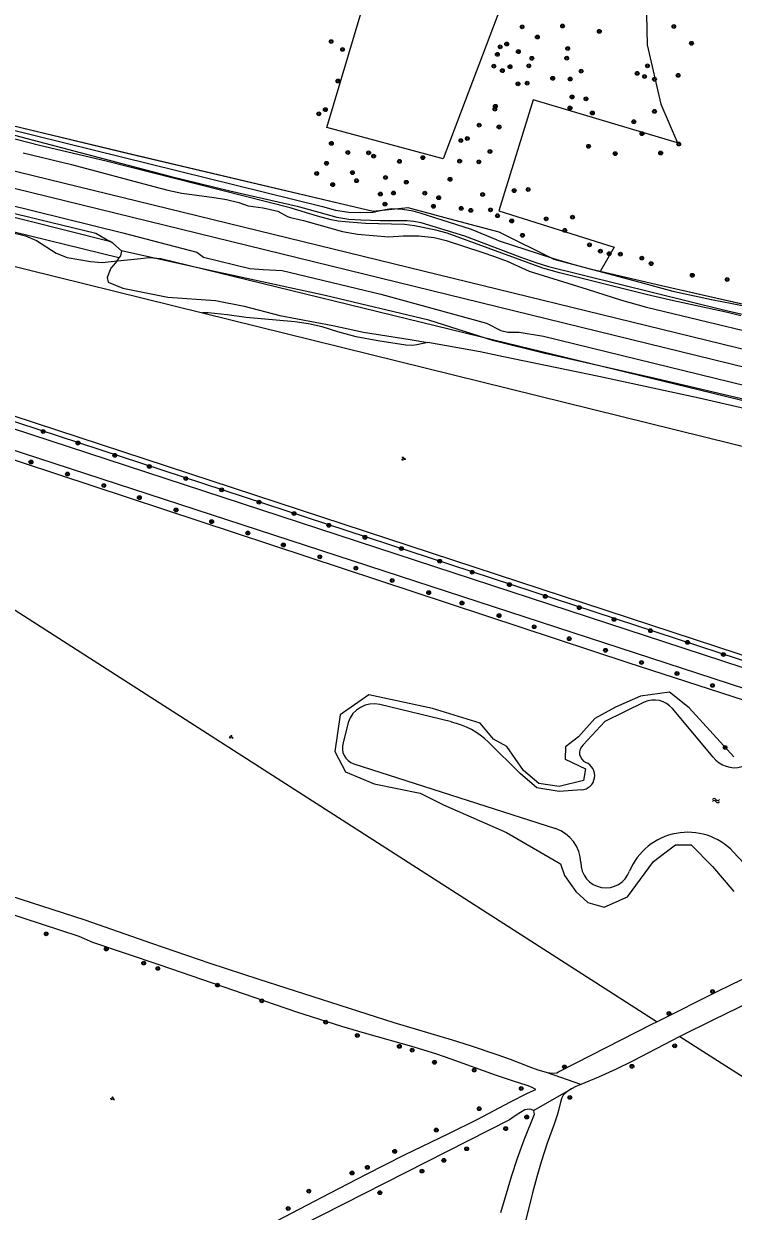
# Model space of a CAD drawing. Extents: x 128999 to 131010, y 395498 to 399007.
# Drawn here: x 130311.9 to 130462, y 397522.8 to 397773.9 of the extents above; entities that cross this region are included whole.
import ezdxf

# ---------------------------------------------------------------- set-up
doc = ezdxf.new("R2010")
doc.units = 0
for name, color, linetype in [('gg-afsc-hekwerk', 7, 'Continuous'), ('gg-aspt-spoorlijn', 7, 'Continuous'), ('gg-knt-bronhoudergrens', 7, 'Continuous'), ('gg-knt-onverhard', 7, 'Continuous'), ('gg-kntw-bovenkant insteek waterloop', 7, 'Continuous'), ('gg-kntw-waterlijn', 7, 'Continuous'), ('gt-grn-groengrens', 7, 'Continuous'), ('gt-grn-groengrens NZ', 7, 'Continuous'), ('gt-grn-vlakafsluiter', 7, 'Continuous'), ('gt-symb-boom', 7, 'Continuous'), ('gt-symb-groenvak', 7, 'Continuous'), ('gt-symb-watersymbool', 7, 'Continuous'), ('gx-grn-maaiveld', 7, 'Continuous')]:
    doc.layers.add(name, color=color, linetype=linetype)

# ---------------------------------------------------------------- blocks, each defined once
blk = doc.blocks.new('gt0-BOOM')
at = {"layer": 'gt-symb-boom'}
for radius in [0.4, 0.2]:
    blk.add_circle((0, 0), radius, dxfattribs=at)
blk = doc.blocks.new('gt0-GRVAK')
at = {"layer": 'gt-symb-groenvak'}
for p, q in [((-0.11, 0.19), (-0.23, 0.24)), ((-0.18, 0.15), (0.09, 0.15)), ((-0.09, 0.21), (-0.16, 0.32)), ((-0.05, 0.21), (-0.05, 0.39)), ((0, 0.21), (0.06, 0.32)), ((0.01, 0.19), (0.13, 0.24)), ((0.26, -0.05), (0.2, 0.06)), ((0.31, -0.05), (0.31, 0.13)), ((0.35, -0.05), (0.41, 0.06)), ((-0.24, -0.23), (-0.36, -0.18)), ((-0.32, -0.26), (-0.05, -0.26)), ((-0.23, -0.21), (-0.29, -0.1)), ((-0.18, -0.2), (-0.18, -0.02)), ((-0.14, -0.21), (-0.07, -0.1)), ((-0.12, -0.23), (0, -0.18)), ((0.24, -0.07), (0.12, -0.02)), ((0.17, -0.11), (0.44, -0.11)), ((0.37, -0.07), (0.49, -0.02))]:
    blk.add_line(p, q, dxfattribs=at)
blk = doc.blocks.new('gt0-WA')
at = {"layer": 'gt-symb-watersymbool'}
for centre, start, end in [((-0.32, 0.02), 28.0725, 151.9275), ((0.43, 0.42), 208.0725, 331.9275), ((-0.32, -0.43), 28.0725, 151.9275), ((0.43, -0.03), 208.0725, 331.9275)]:
    blk.add_arc(centre, 0.425, start, end, dxfattribs=at)

msp = doc.modelspace()

# ---------------------------------------------------------------- linework, layer by layer
at = {"layer": 'gg-afsc-hekwerk'}
for points in [[(130217.55, 397776.82), (130236.39, 397770.9), (130244.44, 397768.57), (130284.21, 397758.55), (130309.55, 397752.36), (130335.11, 397746.23), (130385.8, 397734.24)], [(130309.55, 397752.36), (130334.34, 397746.38), (130385.8, 397734.24), (130393.17, 397735.02), (130401.75, 397732.72), (130412.38, 397729.91), (130424.03, 397724.12), (130440.66, 397719.65), (130449.19, 397717.34), (130457.37, 397715.58), (130461.75, 397714.73), (130472.65, 397712.57)], [(130305.3, 397730.74), (130312.33, 397729.02), (130314.62, 397728.08), (130318.81, 397725.39), (130321.13, 397724.45), (130323.59, 397724.01), (130326.04, 397723.61), (130328.53, 397723.38), (130331.04, 397723.65), (130335.98, 397724.15), (130338.47, 397724.44), (130340.95, 397724.23), (130411.31, 397707.08), (130457.42, 397695.86), (130486.53, 397688.72), (130719.44, 397631.79), (130748.55, 397624.63), (130852.82, 397599.17), (130874.67, 397593.85), (130884.39, 397591.5), (130933.11, 397579.6), (130969.65, 397570.66), (130994.02, 397564.72), (131000, 397563.27)], [(130749.75, 397648.32), (130743.3, 397646.63), (130742.09, 397646.45), (130741.09, 397646.5), (130739.59, 397646.81), (130735.08, 397647.95), (130680.59, 397662.45), (130631.52, 397675.06), (130616.43, 397678.75), (130594.71, 397683.82), (130570.96, 397689.65), (130522.31, 397701.35), (130446.79, 397718.45)]]:
    msp.add_lwpolyline(points, dxfattribs=at)
at = {"layer": 'gg-aspt-spoorlijn'}
for points in [[(129000, 398063.21), (129752.7, 397878.97), (130646.71, 397660.45), (130774.08, 397629.42), (130829.88, 397615.68), (130921.62, 397593.27), (130961.83, 397583.35), (131000, 397574.06)], [(129000, 398059.31), (129062.68, 398043.93), (129180.21, 398015.32), (129384.51, 397965.22), (129415.58, 397957.75), (129526.6, 397930.53), (129638.2, 397903.31), (130162.26, 397775.1), (130285.4, 397745.09), (130471.89, 397699.43), (130595.37, 397669.33), (130844.82, 397608.38), (130947.58, 397583.19), (131000, 397570.44)]]:
    msp.add_lwpolyline(points, dxfattribs=at)
at = {"layer": 'gg-knt-bronhoudergrens'}
msp.add_lwpolyline([(130332.07, 397724.35), (130331.37, 397723.3), (130330.38, 397722.19), (130329.61, 397720.24), (130329.78, 397719.21), (130332.86, 397717.97), (130342.43, 397716.08), (130352.49, 397715.38), (130358.58, 397714.15), (130366.12, 397712.22), (130377.29, 397710.06), (130383.77, 397708.69), (130393.62, 397707.1), (130397.4, 397706.45)], dxfattribs=at)
at = {"layer": 'gg-knt-onverhard'}
for points in [[(130534.22, 397610.54), (130215.44, 397714.47), (130209.59, 397715.13), (130209.18, 397715), (130208.79, 397714.82)], [(130223.77, 397716.39), (130541.06, 397612.56), (130541.38, 397612.57), (130541.69, 397612.62)], [(130422.69, 397552.1), (130422.51, 397552.16), (130420.7, 397552.69), (130418.82, 397553.36), (130414.85, 397554.91), (130412.08, 397555.93), (130406.42, 397557.83), (130402.58, 397559.02), (130390.26, 397562.69), (130361.75, 397571.82), (130351.36, 397575.23), (130339.05, 397579.4), (130324.89, 397584.34), (130263.28, 397604.25)], [(130534.31, 397606.53), (130533.39, 397606.16), (130481.27, 397580.29), (130458.77, 397569.38), (130445.86, 397562.9)], [(130533.37, 397601.24), (130532.01, 397600.58), (130528.38, 397598.73), (130520.42, 397594.54), (130516.89, 397592.73), (130513.47, 397591.07), (130504.42, 397586.8), (130500, 397584.61), (130496.01, 397582.54), (130485.78, 397577.08), (130481.33, 397574.8), (130470.58, 397569.47), (130457.82, 397563.32), (130450.7, 397559.79)], [(130360.71, 397518.33), (130376.69, 397526.62), (130384.4, 397530.66), (130392.43, 397534.73), (130401.82, 397539.25), (130407.79, 397542.24), (130414.86, 397545.99), (130418.44, 397547.77), (130420.24, 397548.6), (130419.34, 397549.04), (130418.41, 397549.39), (130415.49, 397550.3), (130411.69, 397551.57), (130402.29, 397554.98), (130399.27, 397556.02), (130394.49, 397557.49), (130384.01, 397560.45), (130379.22, 397561.89), (130369.7, 397564.94), (130360.64, 397567.99), (130340.75, 397574.83), (130326.55, 397579.65), (130323.63, 397580.92), (130300.09, 397588.62)], [(130445.86, 397562.9), (130444.67, 397562.3), (130425.22, 397552.35), (130424.65, 397552.03), (130423.68, 397551.92), (130422.69, 397552.1)], [(130450.7, 397559.79), (130450.65, 397559.77), (130440.67, 397554.59), (130437.08, 397552.81), (130433.45, 397551.14), (130429.71, 397549.59)], [(130429.71, 397549.59), (130428.68, 397549.17), (130427.78, 397548.72)], [(130427.78, 397548.72), (130426.75, 397548.07), (130426.03, 397547.38), (130425.71, 397546.82), (130425.42, 397545.86), (130425.04, 397544.1), (130424.77, 397543.12), (130424.12, 397541.24), (130422.64, 397537.25), (130421.42, 397533.48), (130420.59, 397530.61), (130419.55, 397526.74), (130416.15, 397513.1), (130414.13, 397506.1), (130412.1, 397500), (130410.55, 397495.69), (130408.46, 397490.07), (130405, 397477.85), (130405.1, 397476.2), (130405.77, 397475.37), (130406.89, 397475.14), (130482.68, 397452.14)], [(130419.75, 397544.12), (130419.26, 397544.36), (130418.86, 397544.43), (130417.9, 397544.27), (130416.08, 397543.14), (130414.63, 397542.17), (130335.45, 397501.92)], [(130419.75, 397544.12), (130419.89, 397543.25), (130417.69, 397537.87), (130416.25, 397533.95), (130415.08, 397530.33), (130412.78, 397522.52)]]:
    msp.add_lwpolyline(points, dxfattribs=at)
at = {"layer": 'gg-kntw-bovenkant insteek waterloop'}
for points in [[(130188.48, 397758.18), (130186.87, 397762.47), (130188.56, 397762.23), (130205.23, 397758.34), (130226.43, 397753.32), (130247.31, 397747.97), (130269.32, 397743.19), (130330.04, 397727.94)], [(130332.07, 397724.35), (130294.88, 397733.47), (130249.65, 397744.65), (130227.97, 397750.56), (130209.68, 397755.02), (130194.79, 397758.59), (130193.82, 397758.99), (130193.1, 397759.07), (130192.37, 397758.83), (130190.59, 397757.54)], [(130414.11, 397621.08), (130411.29, 397622.61), (130408.48, 397626.03), (130398.35, 397629.1), (130384.89, 397631.98), (130378.84, 397627.79), (130377.7, 397619.99), (130379.97, 397615.71), (130386.04, 397613.18), (130395.79, 397611.18), (130400.71, 397608.77), (130414.05, 397602.87), (130425.44, 397596.27), (130426.31, 397593.81), (130428.67, 397590.46), (130431.24, 397588.13), (130434.66, 397587.11), (130439.64, 397589.33), (130445.08, 397596.79), (130447.81, 397598.83), (130449.79, 397600.32), (130453.09, 397600.31), (130457.61, 397595.74), (130462.12, 397590.45)], [(130462.09, 397618.92), (130452.63, 397629.22), (130448.47, 397632.56), (130442.38, 397631.75), (130437.1, 397629.42), (130432.69, 397627.01), (130429.23, 397623.11), (130426.53, 397621.04), (130426.45, 397618.4), (130430.76, 397616.39), (130430.3, 397613.89), (130425.15, 397612.6), (130420.84, 397613.29), (130417.65, 397616.02), (130414.11, 397621.08)]]:
    msp.add_lwpolyline(points, dxfattribs=at)
at = {"layer": 'gg-kntw-waterlijn'}
for p, q in [((130402.38, 397626.26), (130387.26, 397629.98)), ((130457.74, 397618.82), (130449.1, 397629.08)), ((130380.51, 397626.15), (130379.46, 397621.85)), ((130381.74, 397617.43), (130424.41, 397603.71)), ((130461.98, 397598.84), (130469.89, 397590.3))]:
    msp.add_line(p, q, dxfattribs=at)
for points in [[(130443.14, 397630.44), (130434.84, 397626.37), (130430.24, 397621.4)], [(130429.86, 397611.92), (130425.19, 397611.58), (130420.41, 397612.35), (130416.91, 397615.34), (130410.21, 397622.01)]]:
    msp.add_lwpolyline(points, dxfattribs=at)
for centre, radius, start, end in [((130386.03, 397624.28), 5.83, 77.7593, 161.2857), ((130445.25, 397625.95), 4.96, 39.0813, 115.2146), ((130398.97, 397610.62), 16, 45.3888, 77.7249), ((130382.83, 397620.79), 3.53, 162.433, 252.1173), ((130431.65, 397619.73), 2.19, 130.3192, 247.0163), ((130429.69, 397614.92), 3, 273.2134, 68.3275), ((130462.25, 397622.3), 5.7, 217.5908, 285.8676), ((130421.95, 397596.32), 7.79, 1.8299, 71.5882), ((130452.35, 397589.58), 13.36, 43.8714, 157.2068), ((130435.03, 397596.49), 5.3, 179.1745, 340.8749)]:
    msp.add_arc(centre, radius, start, end, dxfattribs=at)
at = {"layer": 'gt-grn-groengrens'}
for p, q in [((130301.72, 397724.63), (130349.72, 397712.77)), ((130542, 397613.69), (130230.28, 397715.82)), ((130349.72, 397712.77), (130500, 397675.66)), ((130429.71, 397549.59), (130422.69, 397552.1)), ((130419.75, 397544.12), (130427.78, 397548.72))]:
    msp.add_line(p, q, dxfattribs=at)
for points in [[(130441.97, 397832.12), (130423.25, 397829.39), (130423.34, 397800.78), (130436.18, 397800.28), (130440.35, 397798.95), (130441.72, 397797.4), (130443.47, 397782.3), (130443.75, 397769.43), (130446.67, 397756.89), (130450.17, 397748.71), (130419.67, 397757.8), (130412.43, 397734.3), (130436.82, 397726.62), (130433.83, 397721.5)], [(130389.15, 397795.89), (130410.01, 397785.82), (130415.17, 397783.63), (130400.66, 397745.34), (130376.06, 397751.93), (130389.15, 397795.89)], [(130535.79, 397607.72), (130439.77, 397638.8), (130236.04, 397705.97), (130208.79, 397714.82)], [(130542.27, 397614.64), (130253.78, 397709.28), (130230.57, 397716.86), (130230.28, 397715.82)]]:
    msp.add_lwpolyline(points, dxfattribs=at)
at = {"layer": 'gt-grn-groengrens NZ'}
for p, q in [((130208.79, 397714.82), (130445.86, 397562.9)), ((130450.7, 397559.79), (130507.05, 397523.68))]:
    msp.add_line(p, q, dxfattribs=at)
at = {"layer": 'gt-grn-vlakafsluiter'}
for points in [[(130397.4, 397706.45), (130395.08, 397705.98), (130394.15, 397705.88), (130392.77, 397705.95), (130386.81, 397706.85), (130382.26, 397707.7), (130378.33, 397708.72), (130375.02, 397709.79), (130372.17, 397710.43), (130369.28, 397710.85), (130358.96, 397711.75), (130354.94, 397712.3), (130350.92, 397712.74), (130349.72, 397712.77)], [(130499.99, 397684.02), (130480.81, 397688.75), (130454.8, 397694.68), (130433.52, 397699.29), (130413.39, 397703.43), (130408.48, 397704.54), (130397.4, 397706.45)]]:
    msp.add_lwpolyline(points, dxfattribs=at)
at = {"layer": 'gx-grn-maaiveld'}
msp.add_line((130386.3, 397734.12), (130385.8, 397734.24), dxfattribs=at)
for points in [[(130217.55, 397776.82), (130221.97, 397773.86), (130223.96, 397773.21), (130235.51, 397770.1), (130247.68, 397766.93), (130261.68, 397763.14), (130269.68, 397761.13), (130277.73, 397759.25), (130375.12, 397735.26), (130377.87, 397734.49), (130380.66, 397734.05), (130383.23, 397733.93), (130385.79, 397734.02), (130386.3, 397734.12)], [(130236.27, 397752.62), (130295.65, 397737.76), (130305.64, 397734.81), (130327.2, 397729.63), (130330.04, 397727.94)], [(130463.55, 397712.14), (130460.76, 397712.81), (130448.71, 397715.43), (130443.57, 397716.64), (130425.21, 397721.23), (130421.68, 397722.22), (130401.45, 397729.62), (130399.08, 397730.26), (130394.56, 397731.17), (130392.45, 397731.45), (130384.19, 397731.67), (130379.9, 397731.96), (130378.41, 397732.13), (130376.94, 397732.41), (130374.03, 397733.2), (130368.24, 397734.97), (130329.33, 397744.81), (130315.26, 397748.14), (130302.56, 397751.4)], [(130309.98, 397750.34), (130342.86, 397741.64), (130355.53, 397738.58), (130369.77, 397735.29), (130378.14, 397732.95), (130380.67, 397732.54), (130383.21, 397732.38), (130387.28, 397732.29), (130393.01, 397732.29), (130394.45, 397732.15), (130395.88, 397731.86), (130405.11, 397729.03), (130416.85, 397724.62), (130420.47, 397723.31), (130422.92, 397722.58), (130459.89, 397713.36), (130468.13, 397711.47)], [(130311.78, 397746.61), (130322, 397744.1), (130339.43, 397739.43), (130342.38, 397738.7), (130345.35, 397738.08), (130352.22, 397737.16), (130354.84, 397736.7), (130357.43, 397736.09), (130359.39, 397735.38), (130362.58, 397734.93), (130365.66, 397734.28), (130367.7, 397733.12), (130368.34, 397732.91), (130371.06, 397732.27), (130379.33, 397729.98), (130382.52, 397729.39), (130389.15, 397728.84), (130392.2, 397729.01), (130395.45, 397729), (130398.72, 397728.69), (130401.3, 397728.03), (130408.81, 397725.55), (130411.51, 397724.65), (130414.18, 397723.67), (130418.83, 397721.54), (130431.09, 397717.77), (130438.35, 397715.45), (130443.62, 397713.97), (130478.78, 397705.53)], [(130295.71, 397738.86), (130332.92, 397729.65), (130348.56, 397725.58), (130349.98, 397724.55), (130359.78, 397722.15), (130362.59, 397721.88), (130366.58, 397721.69), (130387.46, 397716.67), (130409.76, 397710.59), (130412.82, 397709.03), (130414.31, 397708.67), (130416.69, 397708.69), (130421.83, 397707.85), (130478.03, 397694.09)], [(130433.83, 397721.5), (130432.03, 397721.93), (130427.84, 397723.02), (130423.84, 397724.22), (130412.55, 397727.91), (130411.94, 397728.16), (130406.63, 397730.37), (130395.8, 397733.85), (130394.31, 397734.24), (130392.04, 397734.61), (130389.76, 397734.71), (130388.76, 397734.61), (130386.3, 397734.12)], [(130332.59, 397725.87), (130330.79, 397727.49), (130330.04, 397727.94)], [(130332.59, 397725.87), (130332.4, 397724.82), (130332.07, 397724.35)], [(130990.91, 397565.57), (130983.95, 397568.2), (130934.71, 397580.65), (130874.18, 397595.28), (130803.44, 397612.1), (130746.36, 397626.39), (130678.83, 397642.94), (130514.94, 397681.99), (130465.84, 397694.07), (130444.56, 397699.06), (130421.84, 397704.24), (130411.32, 397706.85), (130397.58, 397711.2), (130375.69, 397716.44), (130350.01, 397721.98), (130332.59, 397725.87)], [(130507.52, 397704.67), (130446.79, 397718.45), (130433.83, 397721.5)]]:
    msp.add_lwpolyline(points, dxfattribs=at)

# ---------------------------------------------------------------- block references
at = {"layer": 'gt-symb-boom'}
for p in [(130417.32, 397773.2), (130425.88, 397773.38), (130433.65, 397772.26), (130449.4, 397773.29), (130376.93, 397770.1), (130414.07, 397769.58), (130420.56, 397771.06), (130453.14, 397769.73), (130379.36, 397768.44), (130412.1, 397767.4), (130412.67, 397768.99), (130416.53, 397767.97), (130426.97, 397768.62), (130411.34, 397764.91), (130414.77, 397764.79), (130418.73, 397764.96), (130419.4, 397766.57), (130426.76, 397766.58), (130443.83, 397764.97), (130413.15, 397763.96), (130423.8, 397762.33), (130427.49, 397762.18), (130429.82, 397763.84), (130441.65, 397763.37), (130443.22, 397762.72), (130445.31, 397762.13), (130450.31, 397762.95), (130378.39, 397761.75), (130416.45, 397761.17), (130418.38, 397761.3), (130427.88, 397758.39), (130430.83, 397757.99), (130374.33, 397754.83), (130375.72, 397755.71), (130411.56, 397755.82), (130411.67, 397756.41), (130427.45, 397756.05), (130432.18, 397755), (130445.32, 397755.34), (130408.24, 397752.43), (130412.45, 397752.05), (130440.96, 397753.16), (130405.73, 397749.61), (130442.67, 397750.64), (130376.99, 397748.58), (130404.37, 397749.17), (130410.52, 397746.87), (130431.38, 397747.96), (130450.45, 397748.43), (130375.97, 397744.37), (130380.47, 397746.64), (130384.87, 397746.58), (130385.93, 397745.87), (130391.38, 397744.77), (130396.33, 397745.56), (130404.11, 397744.81), (130408.19, 397744.66), (130437, 397746.41), (130446.62, 397746.54), (130373.89, 397742.2), (130381.44, 397742.39), (130377.27, 397739.85), (130382.32, 397740.68), (130388.43, 397741.36), (130392.84, 397740.36), (130402.09, 397740.98), (130387.35, 397737.86), (130390.11, 397738.08), (130396.76, 397738.04), (130399.69, 397737.09), (130408.97, 397737.78), (130415.65, 397738.59), (130418.6, 397738.83), (130388.32, 397735.74), (130398.57, 397735.27), (130404.45, 397734.84), (130406.47, 397734.41), (130410.65, 397734.51), (130412.13, 397733.28), (130415.12, 397732.17), (130422.41, 397732.61), (130427.99, 397732.98), (130426.36, 397730.18), (130417.41, 397729.15), (130431.58, 397727.12), (130433.88, 397725.78), (130435.74, 397725.26), (130438.1, 397725.15), (130442.63, 397724.33), (130444.62, 397723.16), (130453.32, 397720.69), (130460.67, 397719.8), (130316.06, 397687.66), (130323.4, 397685.24), (130331.18, 397682.62), (130313.48, 397681.21), (130338.5, 397680.28), (130321.19, 397678.68), (130346.2, 397677.72), (130328.86, 397676.24), (130353.79, 397675.33), (130336.38, 397673.69), (130361.68, 397672.74), (130344.14, 397671.08), (130369.09, 397670.32), (130351.67, 397668.61), (130376.44, 397667.84), (130359.33, 397666.21), (130384.1, 397665.31), (130366.84, 397663.68), (130391.79, 397662.92), (130374.55, 397661.16), (130399.9, 397660.24), (130382.18, 397658.78), (130406.78, 397657.93), (130389.84, 397656.17), (130414.63, 397655.3), (130397.57, 397653.6), (130422.23, 397652.81), (130404.61, 397651.4), (130429.41, 397650.44), (130412.44, 397648.74), (130436.76, 397647.94), (130419.89, 397646.39), (130444.47, 397645.55), (130427.29, 397643.86), (130452.3, 397643.09), (130434.95, 397641.42), (130459.89, 397640.51), (130442.58, 397638.83), (130450.08, 397636.51), (130457.58, 397633.99), (130460.25, 397620.86), (130316.69, 397581.46), (130329.39, 397578.28), (130337.3, 397575.29), (130340.3, 397574.16), (130352.91, 397570.64), (130457.6, 397569.29), (130362.28, 397567.3), (130448.38, 397564.64), (130375.79, 397562.79), (130382.47, 397559.99), (130391.37, 397557.68), (130394.08, 397556.88), (130449.6, 397557.8), (130398.79, 397554.32), (130407.2, 397552.67), (130426.28, 397553.33), (130440.55, 397553.48), (130417.14, 397548.78), (130427.42, 397546.89), (130408.25, 397544.5), (130418.3, 397542.75), (130399.18, 397539.99), (130413.86, 397540.3), (130405.6, 397536.04), (130390.38, 397535.49), (130400.76, 397533.59), (130384.6, 397532.1), (130396.15, 397531.32), (130381.36, 397530.91), (130372.21, 397527.07), (130387.24, 397526.75), (130367.84, 397523.42)]:
    msp.add_blockref('gt0-BOOM', p, dxfattribs=at)
at = {"layer": 'gt-symb-groenvak'}
msp.add_blockref('gt0-GRVAK', (130392.22, 397681.91), dxfattribs=at)
for p, rotation in [((130355.8, 397623.11), -25.667875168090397), ((130330.69, 397546.67), -25.667875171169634)]:
    msp.add_blockref('gt0-GRVAK', p, dxfattribs=dict(at, rotation=rotation))
at = {"layer": 'gt-symb-watersymbool'}
msp.add_blockref('gt0-WA', (130458.27, 397609.66), dxfattribs=at)

doc.saveas('drawing.dxf')
